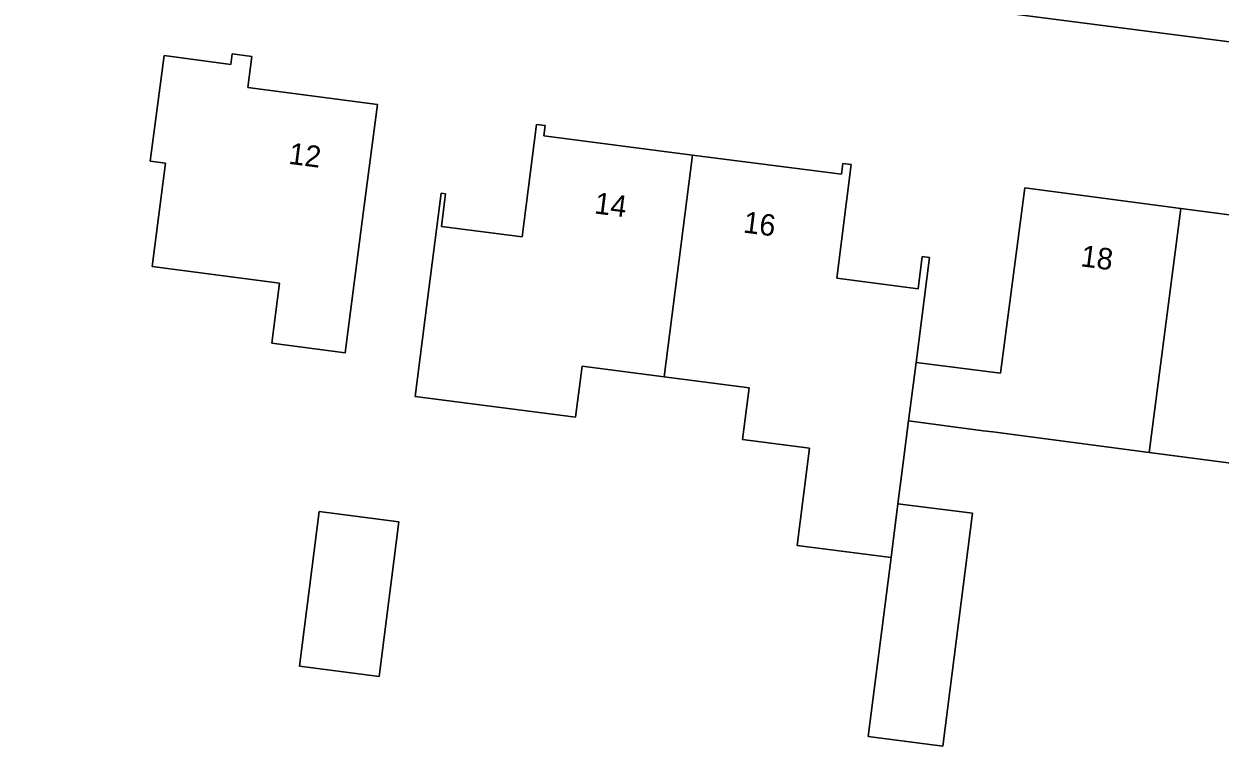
# Model space of a CAD drawing. Extents: x 162184 to 163154, y 385507 to 386516.
# Drawn here: x 162386.5 to 162442.2, y 385921.3 to 385954.9 of the extents above; entities that cross this region are included whole.
import ezdxf

# ---------------------------------------------------------------- set-up
doc = ezdxf.new("R2010")
doc.units = 0
for name, color, linetype in [('IMGEO_Erf', 7, 'Continuous'), ('IMGEO_Pand', 7, 'Continuous'), ('IMGEO_Pand_nummerreeks', 7, 'Continuous'), ('IMGEO_Voetpad_open', 7, 'Continuous')]:
    doc.layers.add(name, color=color, linetype=linetype)

msp = doc.modelspace()

# ---------------------------------------------------------------- linework, layer by layer
at = {"layer": 'IMGEO_Erf'}
for points in [[(162502.815, 385946.351), (162500, 385946.714), (162403.833, 385959.101), (162386.496, 385961.334), (162390.703, 386000), (162394.706, 386036.792)], [(162446.541, 385933.962), (162438.933, 385934.956), (162431.649, 385935.907), (162431.196, 385935.966), (162427.723, 385936.419), (162427.489, 385934.592), (162427.229, 385932.562), (162430.703, 385932.118), (162429.313, 385921.27), (162425.841, 385921.715), (162426.908, 385930.049), (162422.527, 385930.61), (162423.109, 385935.153), (162419.99, 385935.553), (162420.299, 385937.969), (162416.334, 385938.478), (162412.51, 385938.968), (162412.206, 385936.596), (162404.722, 385937.556), (162405.301, 385942.071), (162405.937, 385947.03), (162406.15, 385947.003), (162405.955, 385945.479), (162409.716, 385944.996), (162410.388, 385950.235), (162410.784, 385950.185), (162410.722, 385949.698), (162417.66, 385948.809), (162424.598, 385947.919), (162424.662, 385948.422), (162425.052, 385948.372), (162424.373, 385943.07), (162428.168, 385942.583), (162428.36, 385944.076), (162428.699, 385944.032), (162428.072, 385939.143), (162432.006, 385938.639), (162432.486, 385942.318), (162433.134, 385947.275), (162440.418, 385946.324), (162448.026, 385945.33)]]:
    msp.add_lwpolyline(points, dxfattribs=at)
for points in [[(162402.973, 385951.17), (162402.327, 385946.212), (162401.466, 385939.596), (162398.045, 385940.042), (162398.41, 385942.844), (162392.469, 385943.618), (162393.096, 385948.43), (162392.387, 385948.522), (162393.028, 385953.441), (162396.139, 385953.036), (162396.201, 385953.519), (162397.121, 385953.399), (162396.933, 385951.957)], [(162403.975, 385931.718), (162403.053, 385924.517), (162399.333, 385924.993), (162400.255, 385932.194)]]:
    msp.add_lwpolyline(points, close=True, dxfattribs=at)
at = {"layer": 'IMGEO_Pand'}
for points in [[(162402.973, 385951.17), (162396.933, 385951.957), (162397.121, 385953.399), (162396.201, 385953.519), (162396.139, 385953.036), (162393.028, 385953.441), (162392.387, 385948.522), (162393.096, 385948.43), (162392.469, 385943.618), (162398.41, 385942.844), (162398.045, 385940.042), (162401.466, 385939.596), (162402.327, 385946.212)], [(162417.66, 385948.809), (162410.722, 385949.698), (162410.784, 385950.185), (162410.388, 385950.235), (162409.716, 385944.996), (162405.955, 385945.479), (162406.15, 385947.003), (162405.937, 385947.03), (162405.301, 385942.071), (162404.722, 385937.556), (162412.206, 385936.596), (162412.51, 385938.968), (162416.334, 385938.478)], [(162428.699, 385944.032), (162428.36, 385944.076), (162428.168, 385942.583), (162424.373, 385943.07), (162425.052, 385948.372), (162424.662, 385948.422), (162424.598, 385947.919), (162417.66, 385948.809), (162416.334, 385938.478), (162420.299, 385937.969), (162419.99, 385935.553), (162423.109, 385935.153), (162422.527, 385930.61), (162426.908, 385930.049), (162427.229, 385932.562), (162427.489, 385934.592), (162427.723, 385936.419), (162428.072, 385939.143)], [(162440.418, 385946.324), (162433.134, 385947.275), (162432.486, 385942.318), (162432.006, 385938.639), (162428.072, 385939.143), (162427.723, 385936.419), (162431.196, 385935.966), (162431.649, 385935.907), (162438.933, 385934.956)], [(162438.933, 385934.956), (162446.541, 385933.962), (162447.378, 385940.373), (162448.026, 385945.33), (162440.418, 385946.324)], [(162427.229, 385932.562), (162426.908, 385930.049), (162425.841, 385921.715), (162429.313, 385921.27), (162430.703, 385932.118)], [(162403.975, 385931.718), (162400.255, 385932.194), (162399.333, 385924.993), (162403.053, 385924.517)]]:
    msp.add_lwpolyline(points, close=True, dxfattribs=at)
at = {"layer": 'IMGEO_Voetpad_open'}
msp.add_lwpolyline([(162449.589, 385955.688), (162449.651, 385956.216), (162434.07, 385958.243), (162434.002, 385957.684), (162426.276, 385958.698), (162426.343, 385959.248), (162411.785, 385961.141), (162411.722, 385960.623), (162404.158, 385961.623), (162403.833, 385959.101), (162500, 385946.714), (162502.815, 385946.351)], dxfattribs=at)

# ---------------------------------------------------------------- texts
at = {"layer": 'IMGEO_Pand_nummerreeks'}
for s, rotation, p in [('12', 352.5763, (162398.797, 385948.406)), ('14', 352.6941, (162413.045, 385946.094)), ('16', 352.6948, (162419.983, 385945.204)), ('18', 352.5573, (162435.706, 385943.631))]:
    msp.add_text(s, height=1, rotation=rotation, dxfattribs=at).set_placement(p)

doc.saveas('drawing.dxf')
